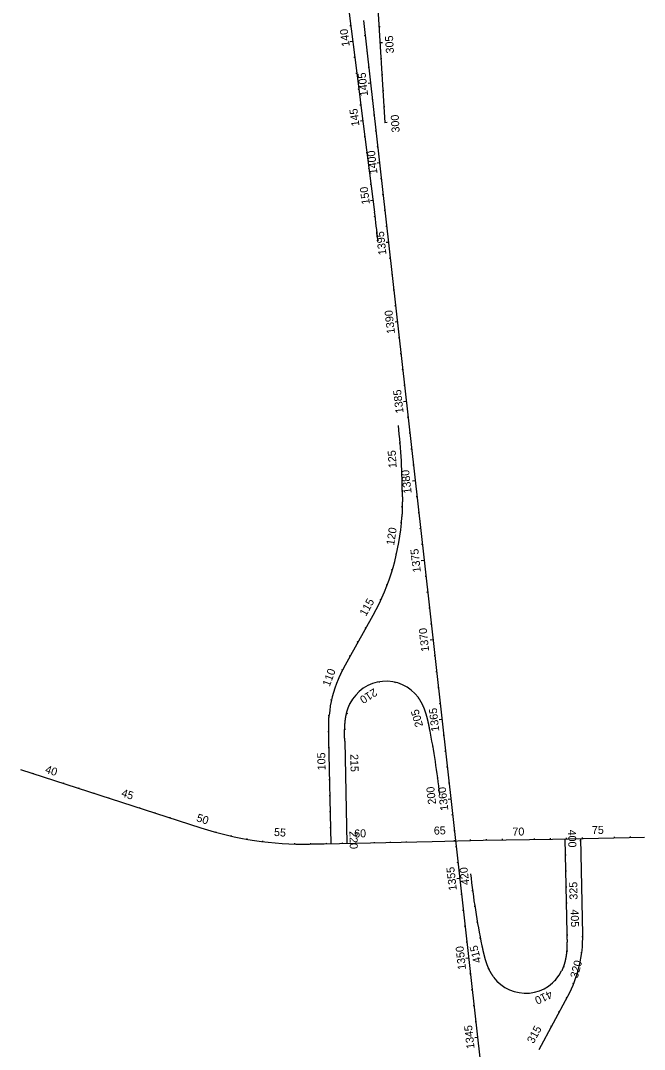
# Model space of a CAD drawing. Extents: x 448091 to 665917, y 1461380 to 1587607.
# Drawn here: x 580077 to 583979, y 1487018 to 1493447 of the extents above; entities that cross this region are included whole.
import ezdxf

# ---------------------------------------------------------------- set-up
doc = ezdxf.new("R2010")
doc.units = 0
doc.layers.add('TextShtNo', color=7, linetype='Continuous')
doc.layers.add('TextTitle', color=7, linetype='Continuous')

msp = doc.modelspace()

# ---------------------------------------------------------------- linework, layer by layer
at = {"layer": 'TextShtNo'}
for p, q in [((582063.1, 1494038), (582193, 1493021.1)), ((582282.4, 1494033.6), (582355.2, 1492808.1)), ((582603.1, 1490075.4), (582225, 1493446.5)), ((582193, 1493021.1), (582210.8, 1492882.5)), ((582210.8, 1492882.5), (582291.6, 1492250)), ((583082.1, 1485804), (582603.1, 1490075.4)), ((582132, 1489463.6), (582282, 1489731.3)), ((582019.3, 1488303.4), (582005.6, 1488957.6)), ((582104.9, 1488943.4), (582118.3, 1488305.5)), ((580077.5, 1488767.2), (581205.2, 1488402.8)), ((583404, 1488332.5), (583979.3, 1488344.5)), ((581885.3, 1488301.1), (581976.4, 1488302.5)), ((582017.3, 1488303.4), (581899.9, 1488300.9)), ((581976.4, 1488302.5), (582651.8, 1488316.7)), ((582651.8, 1488316.7), (582971.7, 1488326.6)), ((582971.7, 1488326.6), (583404, 1488332.5)), ((583482, 1488334.1), (583494.4, 1487745.1)), ((583593.6, 1487737.6), (583581, 1488336.2)), ((583321.3, 1487018.3), (583500.7, 1487351.8))]:
    msp.add_line(p, q, dxfattribs=at)
for centre, radius, start, end in [((570925, 1490797.2), 11459.1, 6.39883, 7.28333), ((578465.3, 1490471.3), 4000, 0.00772, 6.39889), ((581032.7, 1490431.2), 1432, 330.74134, 356.58462), ((582721.2, 1489047.6), 716, 156.743, 175.20085), ((582362.9, 1489067.9), 251, 36.26952, 153.8101), ((577715, 1488054.4), 5015, 6.39889, 11.10155), ((581852.6, 1490406.3), 2105.5, 252.09472, 270.89194), ((587875.2, 1488674.7), 5015, 186.39889, 191.60293), ((582813.7, 1487721.2), 780, 331.72963, 1.2025), ((583236.4, 1487620.6), 251, 216.7709, 333.8101)]:
    msp.add_arc(centre, radius, start, end, dxfattribs=at)
for points in [[(582465.3, 1490471.8), (582465.3, 1490470.1), (582465.3, 1490468.4), (582465.3, 1490466.7), (582465.3, 1490465), (582465.3, 1490463.3), (582465.3, 1490461.6), (582465.3, 1490459.9), (582465.3, 1490458.2), (582465.3, 1490456.5), (582465.3, 1490454.8), (582465.3, 1490453.1), (582465.3, 1490451.4), (582465.2, 1490449.7), (582465.2, 1490448), (582465.2, 1490446.3), (582465.2, 1490444.6), (582465.2, 1490442.9), (582465.2, 1490441.2), (582465.2, 1490439.5), (582465.1, 1490437.7), (582465.1, 1490436), (582465.1, 1490434.3), (582465.1, 1490432.6), (582465.1, 1490430.9), (582465, 1490429.2), (582465, 1490427.5), (582465, 1490425.8), (582465, 1490424.1), (582464.9, 1490422.4), (582464.9, 1490420.7), (582464.9, 1490419), (582464.9, 1490417.3), (582464.8, 1490415.6), (582464.8, 1490413.9), (582464.7, 1490412.2), (582464.7, 1490410.5), (582464.7, 1490408.8), (582464.6, 1490407.1), (582464.6, 1490405.4), (582464.6, 1490403.7), (582464.5, 1490402), (582464.5, 1490400.3), (582464.4, 1490398.6), (582464.4, 1490396.9), (582464.3, 1490395.2), (582464.3, 1490393.5), (582464.2, 1490391.8), (582464.2, 1490390.1), (582464.1, 1490388.4), (582464.1, 1490386.7), (582464, 1490385), (582463.9, 1490383.3), (582463.9, 1490381.6), (582463.8, 1490379.9), (582463.7, 1490378.2), (582463.7, 1490376.5), (582463.6, 1490374.8), (582463.5, 1490373.1), (582463.5, 1490371.4), (582463.4, 1490369.7), (582463.3, 1490368), (582463.2, 1490366.3), (582463.2, 1490364.6), (582463.1, 1490362.9), (582463, 1490361.2), (582462.9, 1490359.5), (582462.8, 1490357.8), (582462.7, 1490356.1), (582462.6, 1490354.4), (582462.5, 1490352.7), (582462.5, 1490351), (582462.4, 1490349.3), (582462.3, 1490347.6), (582462.2, 1490345.9)], [(582132, 1489463.6), (582131, 1489461.8), (582130.1, 1489460), (582129.1, 1489458.3), (582128.1, 1489456.5), (582127.1, 1489454.7), (582126.1, 1489453), (582125.1, 1489451.2), (582124.1, 1489449.4), (582123.1, 1489447.7), (582122.1, 1489445.9), (582121.2, 1489444.1), (582120.2, 1489442.4), (582119.2, 1489440.6), (582118.2, 1489438.8), (582117.2, 1489437), (582116.2, 1489435.3), (582115.3, 1489433.5), (582114.3, 1489431.7), (582113.3, 1489429.9), (582112.3, 1489428.2), (582111.3, 1489426.4), (582110.4, 1489424.6), (582109.4, 1489422.8), (582108.4, 1489421.1), (582107.4, 1489419.3), (582106.5, 1489417.5), (582105.5, 1489415.7), (582104.5, 1489413.9), (582103.6, 1489412.1), (582102.6, 1489410.4), (582101.7, 1489408.6), (582100.7, 1489406.8), (582099.8, 1489405), (582098.8, 1489403.2), (582097.9, 1489401.4), (582096.9, 1489399.6), (582096, 1489397.8), (582095, 1489396), (582094.1, 1489394.2), (582093.1, 1489392.4), (582092.2, 1489390.6), (582091.3, 1489388.8), (582090.3, 1489387), (582089.4, 1489385.2), (582088.5, 1489383.4), (582087.6, 1489381.6), (582086.7, 1489379.8), (582085.7, 1489378), (582084.8, 1489376.2), (582083.9, 1489374.4), (582083, 1489372.6), (582082.1, 1489370.8), (582081.2, 1489368.9), (582080.3, 1489367.1), (582079.4, 1489365.3), (582078.6, 1489363.5), (582077.7, 1489361.7), (582076.8, 1489359.8), (582075.9, 1489358), (582075.1, 1489356.2), (582074.2, 1489354.3), (582073.3, 1489352.5), (582072.5, 1489350.7), (582071.6, 1489348.8), (582070.8, 1489347), (582069.9, 1489345.1), (582069.1, 1489343.3), (582068.3, 1489341.4), (582067.4, 1489339.6), (582066.6, 1489337.7), (582065.8, 1489335.9), (582065, 1489334), (582064.2, 1489332.2), (582063.4, 1489330.3)], [(582104.9, 1488943.4), (582104.9, 1488946.6), (582104.8, 1488949.9), (582104.7, 1488953.1), (582104.7, 1488956.4), (582104.6, 1488959.6), (582104.5, 1488962.8), (582104.5, 1488966.1), (582104.4, 1488969.3), (582104.4, 1488972.6), (582104.3, 1488975.8), (582104.3, 1488979.1), (582104.3, 1488982.3), (582104.3, 1488985.5), (582104.2, 1488988.8), (582104.2, 1488992), (582104.2, 1488995.3), (582104.2, 1488998.5), (582104.3, 1489001.8), (582104.3, 1489005), (582104.3, 1489008.2), (582104.4, 1489011.5), (582104.4, 1489014.7), (582104.5, 1489018), (582104.6, 1489021.2), (582104.7, 1489024.5), (582104.8, 1489027.7), (582105, 1489030.9), (582105.1, 1489034.2), (582105.3, 1489037.4), (582105.4, 1489040.7), (582105.6, 1489043.9), (582105.9, 1489047.1), (582106.1, 1489050.4), (582106.3, 1489053.6), (582106.6, 1489056.8), (582106.9, 1489060.1), (582107.2, 1489063.3), (582107.5, 1489066.5), (582107.9, 1489069.7), (582108.2, 1489073), (582108.6, 1489076.2), (582109.1, 1489079.4), (582109.5, 1489082.6), (582110, 1489085.8), (582110.5, 1489089), (582111, 1489092.2), (582111.5, 1489095.4), (582112.1, 1489098.6), (582112.7, 1489101.8), (582113.3, 1489105), (582114, 1489108.2), (582114.6, 1489111.3), (582115.3, 1489114.5), (582116.1, 1489117.7), (582116.8, 1489120.8), (582117.6, 1489124), (582118.5, 1489127.1), (582119.3, 1489130.2), (582120.2, 1489133.3), (582121.1, 1489136.5), (582122.1, 1489139.6), (582123.1, 1489142.6), (582124.1, 1489145.7), (582125.1, 1489148.8), (582126.2, 1489151.8), (582127.4, 1489154.9), (582128.5, 1489157.9), (582129.7, 1489160.9), (582130.9, 1489163.9), (582132.2, 1489166.9), (582133.5, 1489169.9), (582134.8, 1489172.8), (582136.2, 1489175.8), (582137.6, 1489178.7)], [(582636.1, 1489020.1), (582635.6, 1489022.8), (582635.1, 1489025.6), (582634.5, 1489028.4), (582633.9, 1489031.2), (582633.4, 1489034), (582632.8, 1489036.8), (582632.3, 1489039.5), (582631.7, 1489042.3), (582631.1, 1489045.1), (582630.5, 1489047.9), (582630, 1489050.6), (582629.4, 1489053.4), (582628.8, 1489056.2), (582628.2, 1489059), (582627.5, 1489061.7), (582626.9, 1489064.5), (582626.3, 1489067.3), (582625.7, 1489070), (582625, 1489072.8), (582624.4, 1489075.6), (582623.7, 1489078.3), (582623, 1489081.1), (582622.3, 1489083.8), (582621.7, 1489086.6), (582620.9, 1489089.3), (582620.2, 1489092.1), (582619.5, 1489094.8), (582618.8, 1489097.6), (582618, 1489100.3), (582617.2, 1489103), (582616.5, 1489105.8), (582615.7, 1489108.5), (582614.9, 1489111.2), (582614, 1489113.9), (582613.2, 1489116.6), (582612.3, 1489119.3), (582611.5, 1489122), (582610.6, 1489124.7), (582609.7, 1489127.4), (582608.8, 1489130.1), (582607.8, 1489132.8), (582606.9, 1489135.5), (582605.9, 1489138.1), (582604.9, 1489140.8), (582603.9, 1489143.5), (582602.9, 1489146.1), (582601.9, 1489148.7), (582600.8, 1489151.4), (582599.7, 1489154), (582598.6, 1489156.6), (582597.5, 1489159.2), (582596.3, 1489161.8), (582595.2, 1489164.4), (582594, 1489167), (582592.8, 1489169.5), (582591.5, 1489172.1), (582590.3, 1489174.6), (582589, 1489177.2), (582587.7, 1489179.7), (582586.4, 1489182.2), (582585, 1489184.7), (582583.7, 1489187.2), (582582.3, 1489189.7), (582580.9, 1489192.1), (582579.4, 1489194.6), (582578, 1489197), (582576.5, 1489199.4), (582575, 1489201.8), (582573.4, 1489204.2), (582571.9, 1489206.6), (582570.3, 1489208.9), (582568.7, 1489211.3), (582567, 1489213.6), (582565.3, 1489215.9)], [(582005.6, 1488957.6), (582005.6, 1488959.6), (582005.5, 1488961.6), (582005.5, 1488963.7), (582005.4, 1488965.7), (582005.4, 1488967.7), (582005.4, 1488969.7), (582005.3, 1488971.8), (582005.3, 1488973.8), (582005.2, 1488975.8), (582005.2, 1488977.8), (582005.2, 1488979.9), (582005.1, 1488981.9), (582005.1, 1488983.9), (582005.1, 1488986), (582005, 1488988), (582005, 1488990), (582005, 1488992), (582004.9, 1488994.1), (582004.9, 1488996.1), (582004.9, 1488998.1), (582004.8, 1489000.1), (582004.8, 1489002.2), (582004.8, 1489004.2), (582004.8, 1489006.2), (582004.8, 1489008.2), (582004.7, 1489010.3), (582004.7, 1489012.3), (582004.7, 1489014.3), (582004.7, 1489016.4), (582004.7, 1489018.4), (582004.7, 1489020.4), (582004.7, 1489022.4), (582004.7, 1489024.5), (582004.7, 1489026.5), (582004.7, 1489028.5), (582004.7, 1489030.5), (582004.7, 1489032.6), (582004.7, 1489034.6), (582004.7, 1489036.6), (582004.7, 1489038.7), (582004.8, 1489040.7), (582004.8, 1489042.7), (582004.8, 1489044.7), (582004.8, 1489046.8), (582004.9, 1489048.8), (582004.9, 1489050.8), (582005, 1489052.8), (582005, 1489054.9), (582005.1, 1489056.9), (582005.1, 1489058.9), (582005.2, 1489060.9), (582005.2, 1489063), (582005.3, 1489065), (582005.4, 1489067), (582005.4, 1489069), (582005.5, 1489071.1), (582005.6, 1489073.1), (582005.7, 1489075.1), (582005.8, 1489077.1), (582005.9, 1489079.2), (582006, 1489081.2), (582006.1, 1489083.2), (582006.2, 1489085.2), (582006.3, 1489087.3), (582006.4, 1489089.3), (582006.5, 1489091.3), (582006.7, 1489093.3), (582006.8, 1489095.4), (582006.9, 1489097.4), (582007.1, 1489099.4), (582007.2, 1489101.4), (582007.4, 1489103.5), (582007.5, 1489105.5), (582007.7, 1489107.5)], [(583494.4, 1487745.1), (583494.4, 1487741.9), (583494.5, 1487738.6), (583494.6, 1487735.4), (583494.6, 1487732.1), (583494.7, 1487728.9), (583494.8, 1487725.7), (583494.8, 1487722.4), (583494.9, 1487719.2), (583494.9, 1487715.9), (583495, 1487712.7), (583495, 1487709.4), (583495, 1487706.2), (583495.1, 1487703), (583495.1, 1487699.7), (583495.1, 1487696.5), (583495.1, 1487693.2), (583495.1, 1487690), (583495, 1487686.7), (583495, 1487683.5), (583495, 1487680.2), (583494.9, 1487677), (583494.9, 1487673.8), (583494.8, 1487670.5), (583494.7, 1487667.3), (583494.6, 1487664), (583494.5, 1487660.8), (583494.4, 1487657.6), (583494.2, 1487654.3), (583494, 1487651.1), (583493.9, 1487647.8), (583493.7, 1487644.6), (583493.5, 1487641.4), (583493.2, 1487638.1), (583493, 1487634.9), (583492.7, 1487631.7), (583492.4, 1487628.4), (583492.1, 1487625.2), (583491.8, 1487622), (583491.4, 1487618.8), (583491.1, 1487615.5), (583490.7, 1487612.3), (583490.2, 1487609.1), (583489.8, 1487605.9), (583489.3, 1487602.7), (583488.8, 1487599.5), (583488.3, 1487596.3), (583487.8, 1487593.1), (583487.2, 1487589.9), (583486.6, 1487586.7), (583486, 1487583.5), (583485.4, 1487580.3), (583484.7, 1487577.2), (583484, 1487574), (583483.2, 1487570.8), (583482.5, 1487567.7), (583481.7, 1487564.5), (583480.8, 1487561.4), (583480, 1487558.3), (583479.1, 1487555.2), (583478.2, 1487552), (583477.2, 1487548.9), (583476.2, 1487545.9), (583475.2, 1487542.8), (583474.2, 1487539.7), (583473.1, 1487536.7), (583472, 1487533.6), (583470.8, 1487530.6), (583469.6, 1487527.6), (583468.4, 1487524.6), (583467.1, 1487521.6), (583465.8, 1487518.6), (583464.5, 1487515.7), (583463.1, 1487512.7), (583461.7, 1487509.8)], [(582962.6, 1487666), (582963.2, 1487663.2), (582963.8, 1487660.5), (582964.4, 1487657.7), (582964.9, 1487654.9), (582965.5, 1487652.1), (582966.1, 1487649.4), (582966.7, 1487646.6), (582967.3, 1487643.8), (582967.9, 1487641), (582968.5, 1487638.3), (582969.1, 1487635.5), (582969.7, 1487632.7), (582970.3, 1487629.9), (582971, 1487627.2), (582971.6, 1487624.4), (582972.3, 1487621.7), (582972.9, 1487618.9), (582973.6, 1487616.1), (582974.2, 1487613.4), (582974.9, 1487610.6), (582975.6, 1487607.9), (582976.3, 1487605.1), (582977, 1487602.4), (582977.7, 1487599.6), (582978.4, 1487596.9), (582979.2, 1487594.1), (582979.9, 1487591.4), (582980.7, 1487588.7), (582981.5, 1487585.9), (582982.3, 1487583.2), (582983.1, 1487580.5), (582983.9, 1487577.8), (582984.7, 1487575.1), (582985.6, 1487572.4), (582986.4, 1487569.6), (582987.3, 1487566.9), (582988.2, 1487564.3), (582989.1, 1487561.6), (582990, 1487558.9), (582991, 1487556.2), (582991.9, 1487553.5), (582992.9, 1487550.9), (582993.9, 1487548.2), (582994.9, 1487545.6), (582995.9, 1487542.9), (582997, 1487540.3), (582998.1, 1487537.6), (582999.2, 1487535), (583000.3, 1487532.4), (583001.4, 1487529.8), (583002.5, 1487527.2), (583003.7, 1487524.6), (583004.9, 1487522.1), (583006.1, 1487519.5), (583007.3, 1487516.9), (583008.6, 1487514.4), (583009.9, 1487511.8), (583011.2, 1487509.3), (583012.5, 1487506.8), (583013.8, 1487504.3), (583015.2, 1487501.8), (583016.6, 1487499.3), (583018, 1487496.9), (583019.4, 1487494.4), (583020.9, 1487492), (583022.4, 1487489.6), (583023.9, 1487487.2), (583025.4, 1487484.8), (583027, 1487482.4), (583028.6, 1487480.1), (583030.2, 1487477.7), (583031.8, 1487475.4), (583033.5, 1487473.1), (583035.2, 1487470.8)]]:
    msp.add_spline(points, degree=3, dxfattribs=at)
at = {"layer": 'TextTitle'}
for p, q in [((582142.8, 1493414.4), (582136.8, 1493413.7)), ((582229, 1493354.2), (582235, 1493354.8)), ((582325.6, 1493407.4), (582319.6, 1493407)), ((582155.5, 1493315.2), (582139.6, 1493313.2)), ((582341.5, 1493308.1), (582325.5, 1493307.2)), ((582240.2, 1493254.8), (582246.1, 1493255.5)), ((582168.1, 1493216), (582162.1, 1493215.3)), ((582337.4, 1493207.7), (582331.5, 1493207.3)), ((582180.8, 1493116.8), (582174.8, 1493116.1)), ((582251.3, 1493155.4), (582257.3, 1493156.1)), ((582343.4, 1493107.9), (582337.4, 1493107.5)), ((582252.5, 1493054.9), (582268.4, 1493056.7)), ((582193.5, 1493017.7), (582187.5, 1493016.9)), ((582349.3, 1493008.1), (582343.3, 1493007.7)), ((582206.2, 1492918.5), (582200.2, 1492917.7)), ((582273.6, 1492956.7), (582279.6, 1492957.3)), ((582355.2, 1492908.2), (582349.2, 1492907.9)), ((582284.8, 1492857.3), (582290.8, 1492857.9)), ((582218.8, 1492819.3), (582202.9, 1492817.2)), ((582371.1, 1492809), (582355.2, 1492808.1)), ((582231.5, 1492720.1), (582225.5, 1492719.3)), ((582296, 1492757.9), (582301.9, 1492758.6)), ((582307.1, 1492658.5), (582313.1, 1492659.2)), ((582244.2, 1492620.9), (582238.2, 1492620.1)), ((582256.9, 1492521.7), (582250.9, 1492520.9)), ((582308.3, 1492558), (582324.2, 1492559.8)), ((582329.4, 1492459.8), (582335.4, 1492460.4)), ((582269.6, 1492422.5), (582263.6, 1492421.7)), ((582340.6, 1492360.4), (582346.6, 1492361.1)), ((582282.2, 1492323.3), (582266.3, 1492321.3)), ((582288.9, 1492223.4), (582294.9, 1492224.1)), ((582351.8, 1492261), (582357.7, 1492261.7)), ((582362.9, 1492161.7), (582368.9, 1492162.3)), ((582300.9, 1492124.1), (582306.9, 1492124.8)), ((582364.1, 1492061.2), (582380, 1492062.9)), ((582385.2, 1491962.9), (582391.2, 1491963.6)), ((582396.4, 1491863.5), (582402.4, 1491864.2)), ((582407.6, 1491764.2), (582413.5, 1491764.8)), ((582418.7, 1491664.8), (582424.7, 1491665.4)), ((582420, 1491564.3), (582435.9, 1491566.1)), ((582441.1, 1491466), (582447, 1491466.7)), ((582452.2, 1491366.7), (582458.2, 1491367.3)), ((582463.4, 1491267.3), (582469.3, 1491267.9)), ((582474.5, 1491167.9), (582480.5, 1491168.6)), ((582472.3, 1491067), (582491.6, 1491069.2)), ((582496.8, 1490969.1), (582502.8, 1490969.8)), ((582441.6, 1490906.4), (582436.6, 1490905.9)), ((582508, 1490869.8), (582513.9, 1490870.4)), ((582451.2, 1490806.9), (582446.2, 1490806.5)), ((582519.1, 1490770.4), (582525.1, 1490771.1)), ((582530.3, 1490671), (582536.2, 1490671.7)), ((582463, 1490607.3), (582458, 1490607.1)), ((582528, 1490570.1), (582547.4, 1490572.3)), ((582465.1, 1490507.3), (582460.1, 1490507.2)), ((582552.5, 1490472.3), (582558.5, 1490472.9)), ((582464.6, 1490407.3), (582459.6, 1490407.4)), ((582563.7, 1490372.9), (582569.7, 1490373.6)), ((582459.3, 1490307.4), (582454.4, 1490307.9)), ((582574.8, 1490273.5), (582580.8, 1490274.2)), ((582586, 1490174.1), (582591.9, 1490174.8)), ((582428.2, 1490110), (582423.4, 1490111.2)), ((582402.4, 1490013.4), (582397.6, 1490014.9)), ((582583.2, 1490073.2), (582603.1, 1490075.4)), ((582608.3, 1489975.4), (582614.2, 1489976)), ((582369.9, 1489918.9), (582365.3, 1489920.7)), ((582330.9, 1489826.8), (582326.4, 1489828.9)), ((582619.4, 1489876), (582625.4, 1489876.7)), ((582630.6, 1489776.6), (582636.5, 1489777.3)), ((582236.7, 1489650.5), (582232.4, 1489652.9)), ((582641.7, 1489677.2), (582647.7, 1489677.9)), ((582187.9, 1489563.2), (582183.5, 1489565.7)), ((582639.4, 1489576.4), (582658.8, 1489578.5)), ((582139, 1489476), (582134.6, 1489478.4)), ((582664, 1489478.5), (582670, 1489479.2)), ((582091, 1489388.3), (582086.5, 1489390.6)), ((582675.1, 1489379.1), (582681.1, 1489379.8)), ((582320.1, 1489315.2), (582320.9, 1489310.3)), ((582419.4, 1489312.5), (582418.2, 1489307.6)), ((582686.3, 1489279.7), (582692.2, 1489280.4)), ((582021.9, 1489201.2), (582017, 1489202.3)), ((582156.1, 1489210.2), (582160.2, 1489207.4)), ((582577.4, 1489197.9), (582573.1, 1489195.3)), ((582697.4, 1489180.4), (582703.4, 1489181)), ((582116.4, 1489119), (582121.3, 1489117.8)), ((582007.3, 1489102.4), (582002.3, 1489102.8)), ((582695.2, 1489079.5), (582714.5, 1489081.7)), ((582004.8, 1489002.4), (581999.8, 1489002.4)), ((582104.6, 1489019.9), (582109.6, 1489019.8)), ((582638.4, 1489008.7), (582633.5, 1489007.7)), ((582105.4, 1488919.9), (582110.4, 1488920)), ((582719.7, 1488981.6), (582725.7, 1488982.3)), ((582006.8, 1488902.5), (582001.8, 1488902.4)), ((582656.4, 1488910.3), (582651.5, 1488909.4)), ((582730.9, 1488882.2), (582736.8, 1488882.9)), ((582672.5, 1488811.6), (582667.6, 1488810.8)), ((580156.1, 1488741.8), (580157.6, 1488746.6)), ((582742, 1488782.9), (582748, 1488783.5)), ((580346.4, 1488680.3), (580347.9, 1488685.1)), ((582011, 1488702.5), (582006, 1488702.4)), ((582109.6, 1488720), (582114.6, 1488720.1)), ((582686.6, 1488712.6), (582681.7, 1488711.9)), ((582753.2, 1488683.5), (582759.1, 1488684.1)), ((580441.5, 1488649.6), (580443.1, 1488654.3)), ((580536.7, 1488618.8), (580538.2, 1488623.6)), ((582013.1, 1488602.5), (582008.1, 1488602.4)), ((582111.7, 1488620), (582116.7, 1488620.1)), ((580631.8, 1488588.1), (580633.4, 1488592.8)), ((582750.9, 1488582.6), (582770.3, 1488584.8)), ((580822.1, 1488526.6), (580823.7, 1488531.3)), ((580917.3, 1488495.8), (580918.8, 1488500.6)), ((581012.5, 1488465.1), (581014, 1488469.9)), ((582015.2, 1488502.6), (582010.2, 1488502.5)), ((582113.8, 1488520), (582118.8, 1488520.1)), ((582775.4, 1488484.7), (582781.4, 1488485.4)), ((581107.6, 1488434.3), (581109.2, 1488439.1)), ((582115.9, 1488420), (582120.9, 1488420.1)), ((581298.6, 1488375), (581299.9, 1488379.8)), ((581395.7, 1488351), (581396.7, 1488355.9)), ((582017.3, 1488402.6), (582012.3, 1488402.5)), ((582786.6, 1488385.3), (582792.6, 1488386)), ((583591.6, 1488336.4), (583591.5, 1488341.4)), ((583791.6, 1488340.6), (583791.4, 1488345.6)), ((583891.5, 1488342.7), (583891.4, 1488347.7)), ((581493.8, 1488331.6), (581494.6, 1488336.6)), ((581592.7, 1488316.9), (581593.3, 1488321.9)), ((581792, 1488301.7), (581792.1, 1488306.7)), ((581892, 1488301.2), (581891.9, 1488306.2)), ((581992, 1488302.8), (581991.9, 1488307.8)), ((582092, 1488304.9), (582091.8, 1488309.9)), ((582291.9, 1488309.1), (582291.8, 1488314.1)), ((582391.9, 1488311.2), (582391.8, 1488316.2)), ((582491.9, 1488313.3), (582491.8, 1488318.3)), ((582791.8, 1488321), (582791.6, 1488326)), ((582797.7, 1488286), (582803.7, 1488286.6)), ((582891.7, 1488324.1), (582891.6, 1488329.1)), ((582991.7, 1488326.9), (582991.6, 1488331.9)), ((583091.7, 1488328.2), (583091.6, 1488333.2)), ((583291.6, 1488330.9), (583291.6, 1488335.9)), ((583391.6, 1488332.3), (583391.6, 1488337.3)), ((583491.6, 1488334.3), (583491.5, 1488339.3)), ((583581.3, 1488320.8), (583576.3, 1488320.7)), ((583484.1, 1488233.3), (583489.1, 1488233.4)), ((583583.4, 1488220.8), (583578.4, 1488220.7)), ((582808.9, 1488186.6), (582814.8, 1488187.3)), ((582806.6, 1488085.7), (582826, 1488087.9)), ((583486.2, 1488133.3), (583491.2, 1488133.5)), ((583585.5, 1488120.9), (583580.5, 1488120.8)), ((583488.3, 1488033.4), (583493.3, 1488033.5)), ((582831.2, 1487987.8), (582837.1, 1487988.5)), ((582904.4, 1488010), (582899.4, 1488009.4)), ((582918.6, 1487911), (582913.7, 1487910.3)), ((583490.4, 1487933.4), (583495.4, 1487933.5)), ((583589.7, 1487920.9), (583584.7, 1487920.8)), ((582842.3, 1487888.5), (582848.3, 1487889.1)), ((582853.5, 1487789.1), (582859.4, 1487789.8)), ((582934.9, 1487812.4), (582929.9, 1487811.5)), ((583591.8, 1487820.9), (583586.8, 1487820.8)), ((582953, 1487714), (582948.1, 1487713.1)), ((583494.6, 1487733.4), (583499.6, 1487733.5)), ((583593.7, 1487721), (583588.7, 1487721)), ((582864.6, 1487689.7), (582870.6, 1487690.4)), ((583492.9, 1487633.5), (583497.8, 1487633.1)), ((582862.3, 1487588.8), (582881.7, 1487591)), ((583587.3, 1487621.2), (583582.3, 1487621.9)), ((583005.2, 1487521.5), (583000.6, 1487519.3)), ((583472.8, 1487535.8), (583477.5, 1487534.1)), ((582886.9, 1487491), (582892.9, 1487491.6)), ((583421.4, 1487450.8), (583425, 1487447.5)), ((582898, 1487391.6), (582904, 1487392.2)), ((583062.5, 1487439.6), (583059.1, 1487436)), ((583146.4, 1487386.3), (583144.6, 1487381.6)), ((583536.7, 1487428.3), (583532, 1487430.2)), ((583244.3, 1487369.7), (583244.5, 1487364.7)), ((583493.4, 1487338.2), (583489, 1487340.6)), ((582909.2, 1487292.2), (582915.1, 1487292.9)), ((583446, 1487250.1), (583441.6, 1487252.5)), ((582920.3, 1487192.8), (582926.3, 1487193.5)), ((583398.7, 1487162.1), (583394.3, 1487164.4)), ((582918.1, 1487091.9), (582937.4, 1487094.1))]:
    msp.add_line(p, q, dxfattribs=at)
msp.add_circle((582312.7, 1492074.3), 1.89, dxfattribs=at)

# ---------------------------------------------------------------- texts
for s, rotation, p in [('140', 97.28336, (582136.8, 1493286.8)), ('305', 93.39906, (582412.8, 1493242.8)), ('1405', 96.39883, (582251.6, 1492976.5)), ('145', 97.28394, (582197.2, 1492789)), ('300', 93.39906, (582448.7, 1492748.5)), ('1400', 96.39883, (582310.1, 1492489)), ('150', 97.28394, (582262.1, 1492300.4)), ('1395', 96.39883, (582366, 1491984.5)), ('1390', 96.39883, (582419.4, 1491491.8)), ('1385', 96.39883, (582473.2, 1490995.5)), ('125', 93.38064, (582429.7, 1490652)), ('1380', 96.39883, (582523.7, 1490494)), ('120', 81.04204, (582413.4, 1490165.3)), ('1375', 96.39883, (582581.2, 1490001)), ('115', 61.03653, (582237.9, 1489720.8)), ('1370', 96.39883, (582633.4, 1489506.1)), ('110', 69.60644, (582010.4, 1489281.7)), ('210', 212.6433, (582287.9, 1489276.9)), ('205', 106.14453, (582596, 1489040.4)), ('1365', 96.39883, (582696.7, 1489006.6)), ('105', 91.20251, (581985.1, 1488762.5)), ('215', 271.2025, (582139.5, 1488863.3)), ('40', 342.09472, (580227.4, 1488748)), ('45', 342.09472, (580703.7, 1488600.2)), ('200', 96.39889, (582676.6, 1488551.6)), ('1360', 96.39883, (582753.1, 1488512.6)), ('50', 342.09472, (581173.5, 1488445.1)), ('65', 1.77722, (582662.8, 1488360)), ('70', 0.77722, (583154, 1488353.9)), ('75', 1.20259, (583651.3, 1488363.6)), ('55', 355.63021, (581661.2, 1488352.6)), ('220', 271.2025, (582134.4, 1488381.4)), ('60', 1.20259, (582164.4, 1488342.3)), ('400', 271.2025, (583501.5, 1488391.1)), ('1355', 96.39883, (582806.3, 1488013.3)), ('420', 96.47369, (582884.3, 1488048.3)), ('325', 91.2025, (583561, 1487954.5)), ('405', 271.2025, (583518.2, 1487892.8)), ('1350', 96.39883, (582863.7, 1487518.6)), ('415', 103.53147, (582959.8, 1487564.1)), ('320', 75.29121, (583561.8, 1487459.7)), ('410', 204.62156, (583389.7, 1487388.7)), ('1345', 96.39883, (582917.2, 1487024.3)), ('315', 61.72963, (583285.7, 1487050.8))]:
    msp.add_text(s, height=50, rotation=rotation, dxfattribs=at).set_placement(p)

doc.saveas('drawing.dxf')
